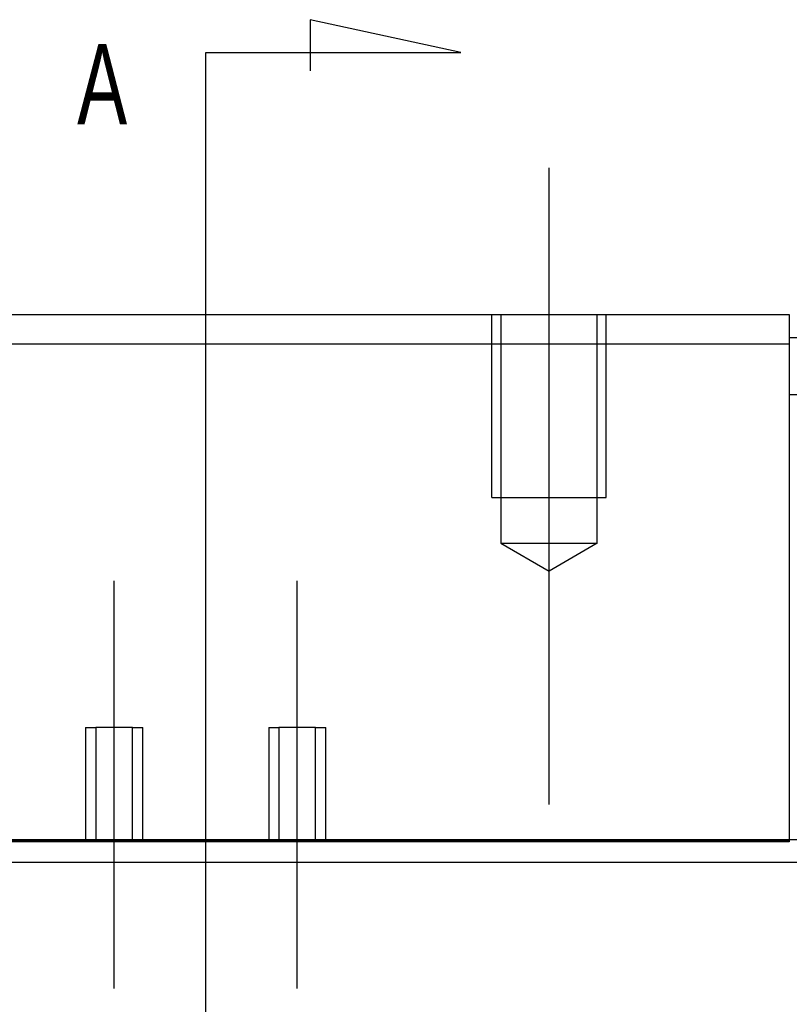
# Model space of a CAD drawing. Header units: millimetres. Extents: x -257 to 3135, y -1556 to 860.
# Tile 262 of 633: x 62 to 96, y -492 to -449. Entities that reach past the tile are written whole.
import ezdxf
from ezdxf.lldxf.tags import DXFTag

# ---------------------------------------------------------------- set-up
doc = ezdxf.new("R2010")
doc.units = ezdxf.units.MM
doc.layers.get('0').update_dxf_attribs({"linetype": 'CONTINUOUS'})
doc.styles.add('CHN', font='txt')
tags = doc.linetypes.add('DASHED', pattern=[25.72, 12.86, -12.86]).pattern_tags.tags
tags[6:7] = [DXFTag(74, 4), DXFTag(75, 0), DXFTag(340, '0'), DXFTag(46, 0.0), DXFTag(50, 0.0), DXFTag(44, 0.0), DXFTag(45, 0.0)]
tags[4:5] = [DXFTag(74, 4), DXFTag(75, 0), DXFTag(340, '0'), DXFTag(46, 0.0), DXFTag(50, 0.0), DXFTag(44, 0.0), DXFTag(45, 0.0)]

msp = doc.modelspace()

# ---------------------------------------------------------------- linework, layer by layer
for p, q in [((81.282, -450.549), (74.695, -449.115)), ((74.695, -449.115), (74.695, -451.345)), ((70.134, -450.549), (81.282, -450.549)), ((70.134, -453.185), (70.134, -450.549)), ((70.134, -513.071), (70.134, -453.185))]:
    msp.add_line(p, q)
at = {"ltscale": 0.2}
for p, q in [((85.134, -483.415), (85.134, -455.59)), ((66.134, -491.462), (66.134, -473.637)), ((74.134, -491.462), (74.134, -473.637))]:
    msp.add_line(p, q, dxfattribs=at)
at = {"linetype": 'Continuous'}
for p, q in [((44.634, -462.002), (95.634, -462.002)), ((95.634, -462.002), (95.634, -463.295)), ((95.634, -463.002), (179.583, -463.001)), ((95.634, -463.295), (44.634, -463.295)), ((95.634, -463.295), (95.634, -485.002)), ((95.634, -465.504), (179.583, -465.503)), ((72.695, -484.955), (-31.417, -484.955)), ((168.583, -484.955), (72.695, -484.955)), ((44.634, -485.002), (95.634, -485.002)), ((95.634, -485.049), (44.634, -485.049)), ((95.634, -485.002), (95.634, -485.049)), ((72.439, -485.955), (-31.417, -485.955)), ((168.583, -485.955), (72.439, -485.955))]:
    msp.add_line(p, q, dxfattribs=at)
at = {"linetype": 'DASHED', "ltscale": 0.3}
for p, q in [((82.634, -470.002), (82.634, -462.002)), ((83.034, -462.002), (83.034, -472.002)), ((87.234, -472.002), (87.234, -462.002)), ((87.634, -470.002), (87.634, -462.002)), ((82.634, -470.002), (87.634, -470.002)), ((83.034, -472.002), (87.234, -472.002)), ((83.034, -472.002), (85.134, -473.215)), ((87.234, -472.002), (85.134, -473.215)), ((64.884, -480.049), (64.884, -485.049)), ((64.884, -480.049), (65.334, -480.049)), ((65.334, -480.049), (65.334, -485.049)), ((66.934, -480.049), (65.334, -480.049)), ((66.934, -485.049), (66.934, -480.049)), ((66.934, -480.049), (67.384, -480.049)), ((67.384, -485.049), (67.384, -480.049)), ((72.884, -480.049), (72.884, -485.049)), ((72.884, -480.049), (73.334, -480.049)), ((73.334, -480.049), (73.334, -485.049)), ((74.934, -480.049), (73.334, -480.049)), ((74.934, -485.049), (74.934, -480.049)), ((74.934, -480.049), (75.384, -480.049)), ((75.384, -485.049), (75.384, -480.049))]:
    msp.add_line(p, q, dxfattribs=at)

# ---------------------------------------------------------------- texts
at = {"style": 'CHN', "width": 0.7}
msp.add_text('A', height=3.5, dxfattribs=at).set_placement((64.514, -453.685))

doc.saveas('drawing.dxf')
